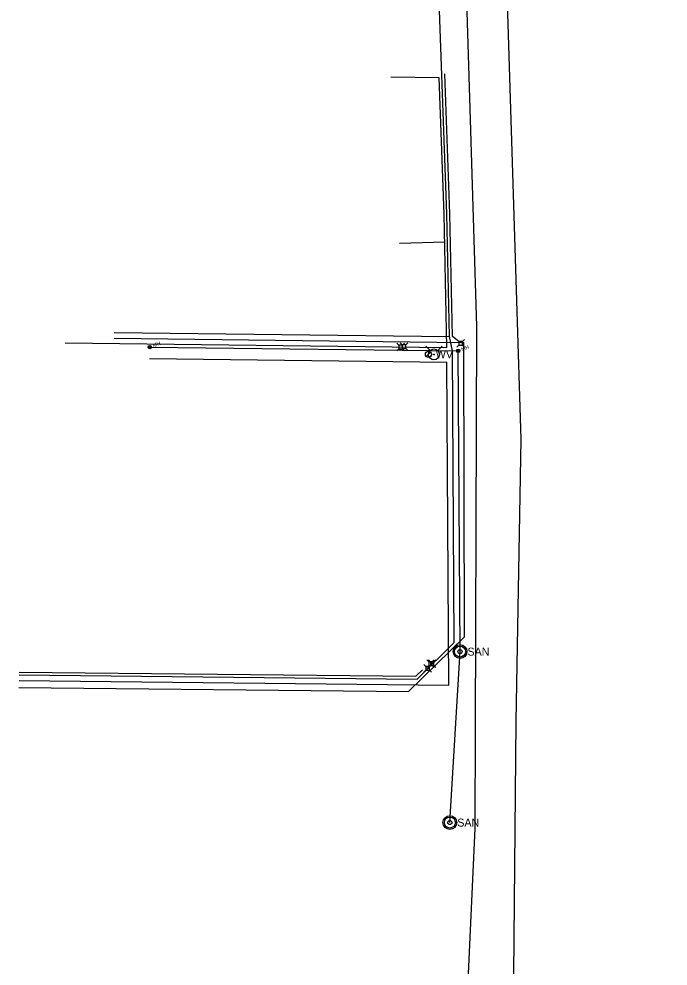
# Model space of a CAD drawing. Extents: x 596028 to 606371, y 330010 to 403088.
# Drawn here: x 602430 to 602998, y 362582 to 363409 of the extents above; entities that cross this region are included whole.
import ezdxf

# ---------------------------------------------------------------- set-up
doc = ezdxf.new("R2010")
doc.units = 0
for name, color, linetype in [('E_FTMS_Conduit', 7, 'Continuous'), ('E_UTL_E', 7, 'Continuous'), ('E_UTL_E_UG', 7, 'Continuous'), ('E_UTL_FO_UG_QWEST', 7, 'Continuous'), ('E_UTL_G_UG', 7, 'Continuous'), ('E_UTL_SAN_MH', 7, 'Continuous'), ('E_UTL_SAN_UG', 7, 'Continuous'), ('E_UTL_T', 7, 'Continuous'), ('E_UTL_T_UG', 7, 'Continuous'), ('E_UTL_TV', 7, 'Continuous'), ('E_UTL_TV_UG', 7, 'Continuous'), ('E_UTL_W', 7, 'Continuous'), ('E_UTL_WHydrant', 7, 'Continuous')]:
    doc.layers.add(name, color=color, linetype=linetype)

msp = doc.modelspace()

# ---------------------------------------------------------------- linework, layer by layer
at = {"layer": 'E_FTMS_Conduit'}
msp.add_lwpolyline([(602862.73, 362574), (602864.84, 362795.21), (602869.07, 363042.13), (602856.75, 363442.42), (602851.42, 363623.72), (602831.32, 363809.64), (602826.21, 363833.28), (602828.49, 363833.62), (602845.8, 363837.45), (602975.72, 363856.3), (602995.75, 363859.34), (602997.64, 363859.81), (602996.87, 363861.86), (602995.19, 363872.42), (602966.87, 364136.29), (602936.7, 364419.98), (602908.23, 364700.71), (602885.97, 364985.71), (602885.53, 365249.18)], dxfattribs=at)
at = {"layer": 'E_UTL_E'}
for points in [[(602785.88, 362843.22), (602784.13, 362844.97)], [(602785.88, 362840.12), (602784.13, 362838.37)], [(602788.97, 362843.22), (602785.88, 362843.22)], [(602785.88, 362843.22), (602785.88, 362840.12)], [(602785.88, 362840.12), (602788.97, 362840.12)], [(602788.97, 362843.22), (602790.73, 362844.97)], [(602788.97, 362840.12), (602788.97, 362843.22)], [(602788.97, 362840.12), (602790.73, 362838.37)]]:
    msp.add_lwpolyline(points, dxfattribs=at)
at = {"layer": 'E_UTL_E_UG'}
for p, q in [((602513.31, 363135.22), (602806.56, 363131.66)), ((602778.21, 362832.39), (602810.7, 362864.21)), ((602430.16, 362836), (602778.21, 362832.39))]:
    msp.add_line(p, q, dxfattribs=at)
for points in [[(602806.56, 363131.66), (602804.3, 363238.89), (602795.72, 363473.54)], [(602810.7, 362864.21), (602809.11, 363119.19), (602806.56, 363131.66)]]:
    msp.add_lwpolyline(points, dxfattribs=at)
at = {"layer": 'E_UTL_FO_UG_QWEST'}
msp.add_lwpolyline([(602822.05, 362549.25), (602828.95, 362701.86), (602830.3, 363140.61), (602824.69, 363330.76), (602824.69, 363330.79), (602812.45, 363727.22), (602792.64, 363896.81), (602779.99, 364023.79), (602767.65, 364151.1), (602751.22, 364290.7), (602741.34, 364403.56), (602724.44, 364576.29), (602692.96, 364872.73), (602674.93, 365046.17), (602663.52, 365177.69), (602650.65, 365285.28), (602624.99, 365493.92), (602600.52, 365590.88)], dxfattribs=at)
at = {"layer": 'E_UTL_G_UG'}
for p, q in [((602544.31, 363112.53), (602804.17, 363109.35)), ((602805.93, 362827.1), (602804.17, 363109.35)), ((602430.1, 362831), (602805.93, 362827.1))]:
    msp.add_line(p, q, dxfattribs=at)
at = {"layer": 'E_UTL_SAN_MH'}
for centre, radius in [((602544.43, 363122.53), 1.5), ((602544.43, 363122.53), 1.2), ((602544.43, 363122.53), 0.45), ((602814.11, 363119.24), 1.5), ((602814.11, 363119.24), 1.2), ((602814.11, 363119.24), 0.45), ((602815.75, 362856.36), 6), ((602815.75, 362856.36), 4.8), ((602815.75, 362856.36), 1.8), ((602806.84, 362706.95), 6), ((602806.84, 362706.95), 4.8), ((602806.84, 362706.95), 1.8)]:
    msp.add_circle(centre, radius, dxfattribs=at)
at = {"layer": 'E_UTL_SAN_UG'}
msp.add_line((602806.84, 362706.95), (602815.75, 362856.35), dxfattribs=at)
for points in [[(602544.43, 363122.53), (602814.11, 363119.23)], [(602815.75, 362856.35), (602814.11, 363119.23)]]:
    msp.add_lwpolyline(points, dxfattribs=at)
at = {"layer": 'E_UTL_T'}
for points in [[(602765.28, 363124.36), (602763.53, 363126.11)], [(602765.28, 363121.26), (602763.53, 363119.51)], [(602768.38, 363124.36), (602765.28, 363124.36)], [(602765.28, 363124.36), (602765.28, 363121.26)], [(602765.28, 363121.26), (602768.38, 363121.26)], [(602768.38, 363124.36), (602770.13, 363126.11)], [(602768.38, 363121.26), (602768.38, 363124.36)], [(602768.38, 363121.26), (602770.13, 363119.51)], [(602814.78, 363127.35), (602813.03, 363129.1)], [(602814.78, 363124.26), (602813.03, 363122.5)], [(602817.87, 363127.35), (602814.78, 363127.35)], [(602814.78, 363127.35), (602814.78, 363124.26)], [(602814.78, 363124.26), (602817.87, 363124.26)], [(602817.87, 363127.35), (602819.63, 363129.1)], [(602817.87, 363124.26), (602817.87, 363127.35)], [(602817.87, 363124.26), (602819.63, 363122.5)], [(602788.4, 362847.41), (602786.65, 362849.16)], [(602789.86, 362847.35), (602788.11, 362849.1)], [(602791.5, 362847.41), (602793.25, 362849.16)], [(602792.96, 362847.35), (602794.71, 362849.1)], [(602788.4, 362844.31), (602786.65, 362842.56)], [(602789.86, 362844.25), (602788.11, 362842.5)], [(602791.5, 362847.41), (602788.4, 362847.41)], [(602788.4, 362847.41), (602788.4, 362844.31)], [(602788.4, 362844.31), (602791.5, 362844.31)], [(602792.96, 362847.35), (602789.86, 362847.35)], [(602789.86, 362847.35), (602789.86, 362844.25)], [(602789.86, 362844.25), (602792.96, 362844.25)], [(602791.5, 362844.31), (602791.5, 362847.41)], [(602791.5, 362844.31), (602793.25, 362842.56)], [(602792.96, 362844.25), (602792.96, 362847.35)], [(602792.96, 362844.25), (602794.71, 362842.5)]]:
    msp.add_lwpolyline(points, dxfattribs=at)
at = {"layer": 'E_UTL_T_UG'}
for p, q in [((602513.24, 363130.22), (602818.94, 363126.51)), ((602819.55, 362869.38), (602818.94, 363126.51)), ((602770.63, 362821.46), (602819.55, 362869.38)), ((602430.04, 362825), (602770.63, 362821.46))]:
    msp.add_line(p, q, dxfattribs=at)
msp.add_lwpolyline([(602816.27, 363126.26), (602809.06, 363131.71), (602806.8, 363238.96), (602802.33, 363361.26)], dxfattribs=at)
at = {"layer": 'E_UTL_TV'}
for points in [[(602762.19, 363124.14), (602760.44, 363125.89)], [(602765.29, 363124.14), (602762.19, 363124.14)], [(602762.19, 363124.14), (602762.19, 363121.04)], [(602765.29, 363124.14), (602767.04, 363125.89)], [(602765.29, 363121.04), (602765.29, 363124.14)], [(602762.19, 363121.04), (602760.44, 363119.29)], [(602762.19, 363121.04), (602765.29, 363121.04)], [(602765.29, 363121.04), (602767.04, 363119.29)]]:
    msp.add_lwpolyline(points, dxfattribs=at)
at = {"layer": 'E_UTL_TV_UG'}
for p, q in [((602762.85, 363213.38), (602802.36, 363214.57)), ((602470.45, 363126.13), (602804.26, 363122.08)), ((602777.2, 362834.9), (602782.9, 362840.48)), ((602430.18, 362838.5), (602777.2, 362834.9))]:
    msp.add_line(p, q, dxfattribs=at)
msp.add_lwpolyline([(602804.26, 363122.08), (602801.8, 363238.82), (602797.45, 363357.8), (602755.2, 363358.27)], dxfattribs=at)
at = {"layer": 'E_UTL_W'}
msp.add_lwpolyline([(602786.24, 363114.37), (602789.91, 363118.04)], dxfattribs=at)
msp.add_circle((602788.07, 363116.21), 2.59, dxfattribs=at)
at = {"layer": 'E_UTL_WHydrant'}
for points in [[(602789.6, 363119.41), (602785.71, 363123.3)], [(602796.28, 363119.41), (602800.17, 363123.3)]]:
    msp.add_lwpolyline(points, dxfattribs=at)
for radius in [4.77, 0.365]:
    msp.add_circle((602792.94, 363116.07), radius, dxfattribs=at)

# ---------------------------------------------------------------- texts
at = {"layer": 'E_UTL_SAN_MH'}
for p in [(602547.81, 363122.11), (602817.49, 363118.82)]:
    msp.add_text('MH', height=3.24, rotation=21.19761, dxfattribs=at).set_placement(p)
for p in [(602822.23, 362852.82), (602813.32, 362703.42)]:
    msp.add_text('SAN', height=6.998, dxfattribs=at).set_placement(p)
at = {"layer": 'E_UTL_W'}
msp.add_text('WV', height=7, dxfattribs=at).set_placement((602794.55, 363112.71))

doc.saveas('drawing.dxf')
